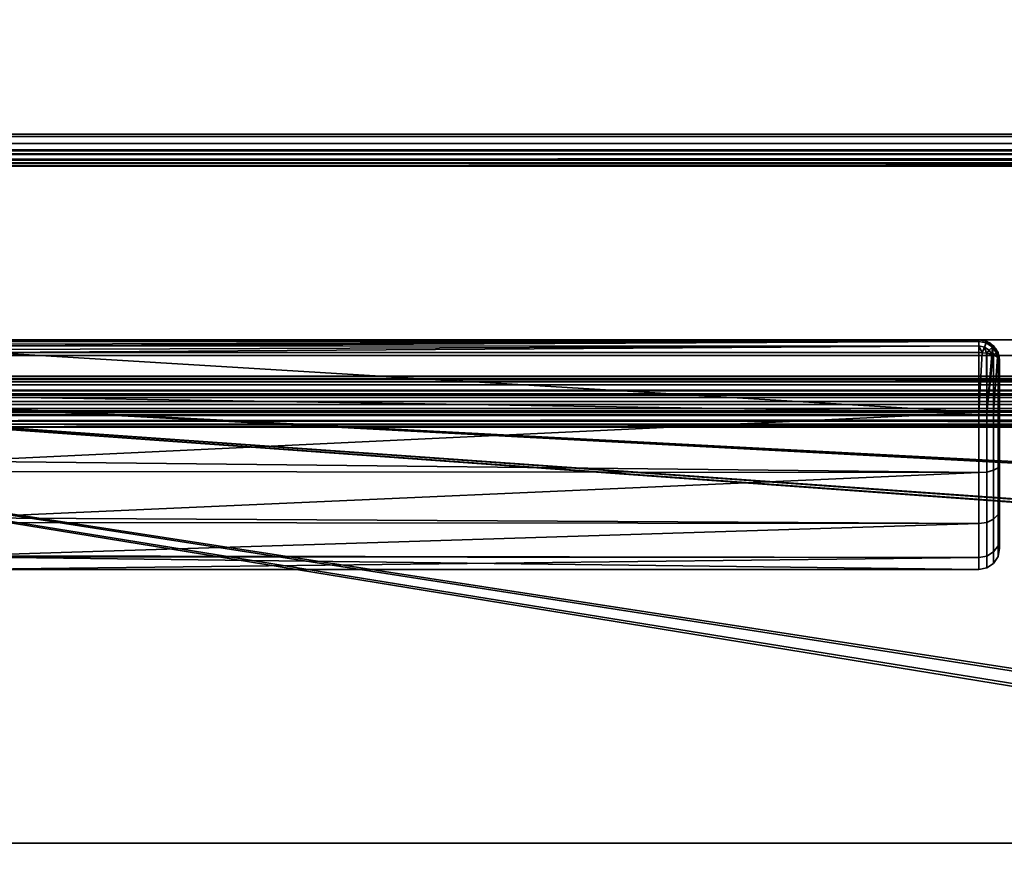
# Model space of a CAD drawing. Header units: millimetres. Extents: x -603 to 3703, y -115 to 249.
# Tile 429 of 656: x 1125 to 1219, y 21 to 102. Entities that reach past the tile are written whole.
import ezdxf

# ---------------------------------------------------------------- set-up
doc = ezdxf.new("R2010")
doc.units = ezdxf.units.MM
doc.layers.add('152', color=7, linetype='Continuous', true_color=0xffffff)

# ---------------------------------------------------------------- blocks, each defined once
blk = doc.blocks.new('UG_SURFACE_002')
at = {"layer": '152', "color": 252, "linetype": 'Continuous', "lineweight": 35}
for points in [[(2165, -13.3, 2212.25), (2165, 230.4, 2212.25), (835, 230.4, 2212.25), (835, -13.3, 2212.25)], [(985, -13.3, 2062.25), (985, 230.4, 2062.25), (2015, 230.4, 2062.25), (2015, -13.3, 2062.25)]]:
    blk.add_3dface(points, dxfattribs=at)
blk = doc.blocks.new('UG_SURFACE_090')
at = {"layer": '152', "color": 43, "linetype": 'Continuous', "lineweight": 35}
for points in [[(1217, 71, 1116), (1217, 71, 1092), (1122, 71, 1092.051), (1122, 71, 1115.949)], [(1217, 71, 1092), (1122.002, 71, 1092), (1122, 71, 1092.051)], [(1122, 71, 1115.949), (1122.002, 71, 1116), (1217, 71, 1116)], [(1217, 71, 1116), (1122.002, 71, 1116), (1122.07, 70.888, 1116.66)], [(1122.07, 70.888, 1091.34), (1122.002, 71, 1092), (1217, 71, 1092)], [(1122.07, 70.888, 1116.66), (1122.081, 70.853, 1116.723), (1217, 71, 1116)], [(1217, 71, 1092), (1122.081, 70.853, 1091.277), (1122.07, 70.888, 1091.34)], [(1217, 71, 1116), (1122.081, 70.853, 1116.723), (1122.087, 70.835, 1116.757)], [(1122.087, 70.835, 1091.243), (1122.081, 70.853, 1091.277), (1217, 71, 1092)], [(1122.087, 70.835, 1116.757), (1217, 70.847, 1116.764), (1217, 71, 1116)], [(1217, 71, 1092), (1217, 70.847, 1091.236), (1122.087, 70.835, 1091.243)], [(1217, 70.846, 1116.768), (1217, 70.847, 1116.764), (1122.087, 70.835, 1116.757)], [(1122.169, 70.566, 1090.757), (1122.087, 70.835, 1091.243), (1217, 70.847, 1091.236)], [(1217, 70.846, 1116.768), (1122.087, 70.835, 1116.757), (1122.169, 70.566, 1117.244)], [(1217, 70.847, 1091.236), (1122.206, 70.416, 1090.621), (1122.169, 70.566, 1090.757)], [(1122.169, 70.566, 1117.244), (1122.206, 70.416, 1117.379), (1217, 70.846, 1116.768)], [(1122.21, 70.399, 1090.607), (1122.206, 70.416, 1090.621), (1217, 70.847, 1091.236)], [(1217, 70.846, 1116.768), (1122.206, 70.416, 1117.379), (1122.21, 70.399, 1117.393)], [(1217, 70.847, 1091.236), (1217, 70.846, 1091.232), (1122.21, 70.399, 1090.607)], [(1122.21, 70.399, 1117.393), (1217, 70.415, 1117.411), (1217, 70.846, 1116.768)], [(1217, 70.846, 1091.232), (1217, 70.415, 1090.589), (1122.21, 70.399, 1090.607)], [(1217.707, 70.706, 1116.768), (1217.765, 70.848, 1116), (1217, 71, 1116), (1217, 70.847, 1116.764)], [(1217, 70.847, 1091.236), (1217, 71, 1092), (1217.765, 70.848, 1092), (1217.707, 70.706, 1091.232)], [(1217, 71, 1092), (1217, 71, 1116), (1217.765, 70.848, 1116), (1217.765, 70.848, 1092)], [(1217, 70.847, 1116.764), (1217, 70.846, 1116.768), (1217.707, 70.706, 1116.768)], [(1217.707, 70.706, 1091.232), (1217, 70.846, 1091.232), (1217, 70.847, 1091.236)], [(1217.539, 70.302, 1117.419), (1217.707, 70.706, 1116.768), (1217, 70.846, 1116.768), (1217, 70.415, 1117.411)], [(1217, 70.415, 1090.589), (1217, 70.846, 1091.232), (1217.707, 70.706, 1091.232), (1217.539, 70.302, 1090.581)], [(1217.707, 70.706, 1116.768), (1218.306, 70.306, 1116.768), (1218.414, 70.414, 1116), (1217.765, 70.848, 1116)], [(1217.765, 70.848, 1092), (1218.414, 70.414, 1092), (1218.306, 70.306, 1091.232), (1217.707, 70.706, 1091.232)], [(1217.765, 70.848, 1092), (1217.765, 70.848, 1116), (1218.414, 70.414, 1116), (1218.414, 70.414, 1092)], [(1217, 70.41, 1117.419), (1217, 70.415, 1117.411), (1122.21, 70.399, 1117.393)], [(1122.289, 70.067, 1090.308), (1122.21, 70.399, 1090.607), (1217, 70.415, 1090.589)], [(1217, 70.41, 1117.419), (1122.21, 70.399, 1117.393), (1122.289, 70.067, 1117.692)], [(1217, 70.415, 1090.589), (1122.35, 69.783, 1090.16), (1122.289, 70.067, 1090.308)], [(1122.289, 70.067, 1117.692), (1122.35, 69.783, 1117.84), (1217, 70.41, 1117.419)], [(1122.353, 69.769, 1090.154), (1122.35, 69.783, 1090.16), (1217, 70.415, 1090.589)], [(1217, 70.41, 1117.419), (1122.35, 69.783, 1117.84), (1122.353, 69.769, 1117.846)], [(1217, 70.415, 1090.589), (1217, 70.41, 1090.581), (1122.353, 69.769, 1090.154)], [(1122.353, 69.769, 1117.846), (1217, 69.769, 1117.846), (1217, 70.41, 1117.419)], [(1217, 70.41, 1090.581), (1217, 69.769, 1090.154), (1122.353, 69.769, 1090.154)], [(1217, 70.415, 1117.411), (1217, 70.41, 1117.419), (1217.539, 70.302, 1117.419)], [(1217.539, 70.302, 1090.581), (1217, 70.41, 1090.581), (1217, 70.415, 1090.589)], [(1217, 70.41, 1117.419), (1217, 69.769, 1117.846), (1217.339, 69.743, 1117.784)], [(1217.339, 69.743, 1117.784), (1217.539, 70.302, 1117.419), (1217, 70.41, 1117.419)], [(1217, 70.41, 1090.581), (1217.539, 70.302, 1090.581), (1217.339, 69.743, 1090.216)], [(1217.339, 69.743, 1090.216), (1217, 69.769, 1090.154), (1217, 70.41, 1090.581)], [(1217.539, 70.302, 1117.419), (1217.339, 69.743, 1117.784), (1217.729, 69.713, 1117.712)], [(1217.729, 69.713, 1090.288), (1217.339, 69.743, 1090.216), (1217.539, 70.302, 1090.581)], [(1217.539, 70.302, 1117.419), (1217.997, 69.997, 1117.419), (1218.306, 70.306, 1116.768), (1217.707, 70.706, 1116.768)], [(1217.707, 70.706, 1091.232), (1218.306, 70.306, 1091.232), (1217.997, 69.997, 1090.581), (1217.539, 70.302, 1090.581)], [(1217.729, 69.713, 1117.712), (1217.997, 69.997, 1117.419), (1217.539, 70.302, 1117.419)], [(1217.539, 70.302, 1090.581), (1217.997, 69.997, 1090.581), (1217.729, 69.713, 1090.288)], [(1217.997, 69.997, 1117.419), (1217.729, 69.713, 1117.712), (1217.765, 69.711, 1117.706)], [(1217.765, 69.711, 1090.294), (1217.729, 69.713, 1090.288), (1217.997, 69.997, 1090.581)], [(1217.765, 69.711, 1117.706), (1218.245, 69.587, 1117.41), (1217.997, 69.997, 1117.419)], [(1217.997, 69.997, 1090.581), (1218.245, 69.587, 1090.59), (1217.765, 69.711, 1090.294)], [(1218.306, 70.306, 1116.768), (1217.997, 69.997, 1117.419), (1218.245, 69.587, 1117.41)], [(1218.245, 69.587, 1090.59), (1217.997, 69.997, 1090.581), (1218.306, 70.306, 1091.232)], [(1218.245, 69.587, 1117.41), (1218.369, 69.556, 1117.333), (1218.306, 70.306, 1116.768)], [(1218.306, 70.306, 1091.232), (1218.369, 69.556, 1090.667), (1218.245, 69.587, 1090.59)], [(1218.306, 70.306, 1116.768), (1218.706, 69.707, 1116.768), (1218.848, 69.765, 1116), (1218.414, 70.414, 1116)], [(1218.414, 70.414, 1092), (1218.848, 69.765, 1092), (1218.706, 69.707, 1091.232), (1218.306, 70.306, 1091.232)], [(1218.369, 69.556, 1117.333), (1218.706, 69.707, 1116.768), (1218.306, 70.306, 1116.768)], [(1218.306, 70.306, 1091.232), (1218.706, 69.707, 1091.232), (1218.369, 69.556, 1090.667)], [(1218.414, 70.414, 1092), (1218.414, 70.414, 1116), (1218.848, 69.765, 1116), (1218.848, 69.765, 1092)], [(1217, 64.025, 1089), (1119, 65.568, 1089.082), (1122.353, 69.769, 1090.154)], [(1122.353, 69.769, 1117.846), (1119, 65.568, 1118.918), (1217, 64.025, 1119)], [(1217, 64.025, 1119), (1217, 69.769, 1117.846), (1122.353, 69.769, 1117.846)], [(1122.353, 69.769, 1090.154), (1217, 69.769, 1090.154), (1217, 64.025, 1089)], [(1217, 64.025, 1089), (1217, 69.769, 1090.154), (1217.339, 69.743, 1090.216)], [(1217.339, 69.743, 1117.784), (1217, 69.769, 1117.846), (1217, 64.025, 1119)], [(1217, 64.025, 1119), (1217.765, 64.025, 1118.848), (1217.729, 69.713, 1117.712), (1217.339, 69.743, 1117.784)], [(1217.339, 69.743, 1090.216), (1217.729, 69.713, 1090.288), (1217.765, 64.025, 1089.152), (1217, 64.025, 1089)], [(1217.765, 64.025, 1118.848), (1217.765, 69.711, 1117.706), (1217.729, 69.713, 1117.712)], [(1217.729, 69.713, 1090.288), (1217.765, 69.711, 1090.294), (1217.765, 64.025, 1089.152)], [(1217.765, 64.025, 1089.152), (1217.765, 69.711, 1090.294), (1218.245, 69.587, 1090.59)], [(1218.245, 69.587, 1117.41), (1217.765, 69.711, 1117.706), (1217.765, 64.025, 1118.848)], [(1218.369, 69.556, 1117.333), (1218.245, 69.587, 1117.41), (1217.765, 64.025, 1118.848)], [(1218.245, 69.587, 1090.59), (1218.369, 69.556, 1090.667), (1217.765, 64.025, 1089.152)], [(1217.765, 64.025, 1118.848), (1218.414, 64.024, 1118.414), (1218.414, 69.544, 1117.305), (1218.369, 69.556, 1117.333)], [(1218.369, 69.556, 1090.667), (1218.414, 69.544, 1090.695), (1218.414, 64.024, 1089.586), (1217.765, 64.025, 1089.152)], [(1218.706, 69.707, 1116.768), (1218.369, 69.556, 1117.333), (1218.414, 69.544, 1117.305)], [(1218.414, 69.544, 1090.695), (1218.369, 69.556, 1090.667), (1218.706, 69.707, 1091.232)], [(1218.414, 69.544, 1117.305), (1218.806, 69.318, 1116.764), (1218.706, 69.707, 1116.768)], [(1218.706, 69.707, 1091.232), (1218.806, 69.318, 1091.236), (1218.414, 69.544, 1090.695)], [(1218.414, 64.024, 1089.586), (1218.414, 69.544, 1090.695), (1218.806, 69.318, 1091.236)], [(1218.806, 69.318, 1116.764), (1218.414, 69.544, 1117.305), (1218.414, 64.024, 1118.414)], [(1218.414, 64.024, 1118.414), (1218.848, 64.023, 1117.765), (1218.848, 69.294, 1116.706), (1218.806, 69.318, 1116.764)], [(1218.806, 69.318, 1091.236), (1218.848, 69.294, 1091.293), (1218.848, 64.023, 1090.235), (1218.414, 64.024, 1089.586)], [(1218.848, 69.765, 1116), (1218.706, 69.707, 1116.768), (1218.806, 69.318, 1116.764)], [(1218.806, 69.318, 1091.236), (1218.706, 69.707, 1091.232), (1218.848, 69.765, 1092)], [(1218.806, 69.318, 1116.764), (1218.848, 69.294, 1116.706), (1218.848, 69.765, 1116)], [(1218.848, 69.765, 1092), (1218.848, 69.294, 1091.293), (1218.806, 69.318, 1091.236)], [(1218.848, 69.294, 1116.706), (1219, 69, 1116), (1218.848, 69.765, 1116)], [(1218.848, 69.765, 1092), (1219, 69, 1092), (1218.848, 69.294, 1091.293)], [(1218.848, 69.765, 1092), (1218.848, 69.765, 1116), (1219, 69, 1116), (1219, 69, 1092)], [(1219, 69, 1092), (1219, 64.022, 1091), (1218.848, 64.023, 1090.235), (1218.848, 69.294, 1091.293)], [(1219, 64.022, 1117), (1219, 69, 1116), (1218.848, 69.294, 1116.706), (1218.848, 64.023, 1117.765)], [(1219, 69, 1092), (1219, 69, 1116), (1219, 64.022, 1117), (1219, 59.04, 1116.017)], [(1219, 59.04, 1091.983), (1219, 64.022, 1091), (1219, 69, 1092), (1219, 59.04, 1116.017)], [(1217, 64.025, 1089), (1119, 64.051, 1089.242), (1119, 65.568, 1089.082)], [(1119, 65.568, 1118.918), (1119, 64.051, 1118.758), (1217, 64.025, 1119)], [(1217, 64.025, 1119), (1119, 64.051, 1118.758), (1119, 59.365, 1118.266)], [(1119, 59.365, 1089.734), (1119, 64.051, 1089.242), (1217, 64.025, 1089)], [(1119, 59.365, 1118.266), (1217, 58.277, 1117.865), (1217, 64.025, 1119)], [(1217, 64.025, 1089), (1217, 58.277, 1090.135), (1119, 59.365, 1089.734)], [(1217.765, 64.025, 1089.152), (1217.765, 58.335, 1090.275), (1217, 58.277, 1090.135), (1217, 64.025, 1089)], [(1217.765, 58.335, 1117.725), (1217.765, 64.025, 1118.848), (1217, 64.025, 1119), (1217, 58.277, 1117.865)], [(1218.414, 64.024, 1089.586), (1218.414, 58.501, 1090.676), (1217.765, 58.335, 1090.275), (1217.765, 64.025, 1089.152)], [(1218.414, 58.501, 1117.324), (1218.414, 64.024, 1118.414), (1217.765, 64.025, 1118.848), (1217.765, 58.335, 1117.725)], [(1218.848, 64.023, 1090.235), (1218.848, 58.748, 1091.276), (1218.414, 58.501, 1090.676), (1218.414, 64.024, 1089.586)], [(1218.848, 58.748, 1116.724), (1218.848, 64.023, 1117.765), (1218.414, 64.024, 1118.414), (1218.414, 58.501, 1117.324)], [(1219, 64.022, 1091), (1219, 59.04, 1091.983), (1218.848, 58.748, 1091.276), (1218.848, 64.023, 1090.235)], [(1219, 59.04, 1116.017), (1219, 64.022, 1117), (1218.848, 64.023, 1117.765), (1218.848, 58.748, 1116.724)], [(1217, 58.277, 1090.135), (1119, 58.376, 1090.305), (1119, 59.365, 1089.734)], [(1119, 59.365, 1118.266), (1119, 58.376, 1117.695), (1217, 58.277, 1117.865)], [(1218.414, 58.501, 1090.676), (1218.414, 53.816, 1093.799), (1217.765, 53.51, 1093.492), (1217.765, 58.335, 1090.275)], [(1218.414, 53.816, 1114.201), (1218.414, 58.501, 1117.324), (1217.765, 58.335, 1117.725), (1217.765, 53.51, 1114.508)], [(1218.848, 58.748, 1091.276), (1218.848, 54.275, 1094.258), (1218.414, 53.816, 1093.799), (1218.414, 58.501, 1090.676)], [(1218.848, 54.275, 1113.742), (1218.848, 58.748, 1116.724), (1218.414, 58.501, 1117.324), (1218.414, 53.816, 1114.201)], [(1219, 59.04, 1091.983), (1219, 54.815, 1094.8), (1218.848, 54.275, 1094.258), (1218.848, 58.748, 1091.276)], [(1219, 54.815, 1113.2), (1219, 59.04, 1116.017), (1218.848, 58.748, 1116.724), (1218.848, 54.275, 1113.742)], [(1219, 54.815, 1094.8), (1219, 59.04, 1116.017), (1219, 54.815, 1113.2)], [(1219, 54.815, 1094.8), (1219, 59.04, 1091.983), (1219, 59.04, 1116.017)], [(1217, 58.277, 1117.865), (1119, 58.376, 1117.695), (1119, 53.963, 1115.147)], [(1119, 53.963, 1092.853), (1119, 58.376, 1090.305), (1217, 58.277, 1090.135)], [(1119, 53.963, 1115.147), (1217, 53.402, 1114.615), (1217, 58.277, 1117.865)], [(1217, 58.277, 1090.135), (1217, 53.402, 1093.385), (1119, 53.963, 1092.853)], [(1217.765, 58.335, 1090.275), (1217.765, 53.51, 1093.492), (1217, 53.402, 1093.385), (1217, 58.277, 1090.135)], [(1217.765, 53.51, 1114.508), (1217.765, 58.335, 1117.725), (1217, 58.277, 1117.865), (1217, 53.402, 1114.615)], [(1219, 54.815, 1094.8), (1219, 51.992, 1099.02), (1218.848, 51.285, 1098.727), (1218.848, 54.275, 1094.258)], [(1219, 51.992, 1108.98), (1219, 54.815, 1113.2), (1218.848, 54.275, 1113.742), (1218.848, 51.285, 1109.273)], [(1219, 54.815, 1113.2), (1219, 51.992, 1108.98), (1219, 51, 1104)], [(1219, 51, 1104), (1219, 51.992, 1099.02), (1219, 54.815, 1094.8), (1219, 54.815, 1113.2)], [(1217, 53.402, 1093.385), (1119, 53.516, 1093.467), (1119, 53.963, 1092.853)], [(1119, 53.963, 1115.147), (1119, 53.516, 1114.532), (1217, 53.402, 1114.615)], [(1218.414, 53.816, 1093.799), (1218.414, 50.685, 1098.478), (1217.765, 50.285, 1098.312), (1217.765, 53.51, 1093.492)], [(1218.414, 50.685, 1109.522), (1218.414, 53.816, 1114.201), (1217.765, 53.51, 1114.508), (1217.765, 50.285, 1109.688)], [(1218.848, 54.275, 1094.258), (1218.848, 51.285, 1098.727), (1218.414, 50.685, 1098.478), (1218.414, 53.816, 1093.799)], [(1218.848, 51.285, 1109.273), (1218.848, 54.275, 1113.742), (1218.414, 53.816, 1114.201), (1218.414, 50.685, 1109.522)], [(1217, 53.402, 1114.615), (1119, 53.516, 1114.532), (1119, 50.297, 1110.101)], [(1119, 50.297, 1097.899), (1119, 53.516, 1093.467), (1217, 53.402, 1093.385)], [(1119, 50.297, 1110.101), (1217, 50.144, 1109.746), (1217, 53.402, 1114.615)], [(1119, 50.297, 1097.899), (1217, 53.402, 1093.385), (1217, 50.144, 1098.254)], [(1217.765, 53.51, 1093.492), (1217.765, 50.285, 1098.312), (1217, 50.144, 1098.254), (1217, 53.402, 1093.385)], [(1217.765, 50.285, 1109.688), (1217.765, 53.51, 1114.508), (1217, 53.402, 1114.615), (1217, 50.144, 1109.746)], [(1219, 51.992, 1099.02), (1219, 51, 1104), (1218.848, 50.235, 1104), (1218.848, 51.285, 1098.727)], [(1219, 51, 1104), (1219, 51.992, 1108.98), (1218.848, 51.285, 1109.273), (1218.848, 50.235, 1104)], [(1218.848, 51.285, 1098.727), (1218.848, 50.235, 1104), (1218.414, 49.586, 1104), (1218.414, 50.685, 1098.478)], [(1218.848, 50.235, 1104), (1218.848, 51.285, 1109.273), (1218.414, 50.685, 1109.522), (1218.414, 49.586, 1104)], [(1217, 50.144, 1098.254), (1119, 50.218, 1098.27), (1119, 50.297, 1097.899)], [(1119, 50.297, 1110.101), (1119, 50.218, 1109.73), (1217, 50.144, 1109.746)], [(1217, 50.144, 1109.746), (1119, 50.218, 1109.73), (1119, 49, 1104)], [(1217, 49, 1104), (1119, 49, 1104), (1119, 50.218, 1098.27)], [(1119, 50.218, 1098.27), (1217, 50.144, 1098.254), (1217, 49, 1104)], [(1119, 49, 1104), (1217, 49, 1104), (1217, 50.144, 1109.746)], [(1217.765, 50.285, 1098.312), (1217.765, 49.152, 1104), (1217, 49, 1104), (1217, 50.144, 1098.254)], [(1217.765, 49.152, 1104), (1217.765, 50.285, 1109.688), (1217, 50.144, 1109.746), (1217, 49, 1104)], [(1218.414, 50.685, 1098.478), (1218.414, 49.586, 1104), (1217.765, 49.152, 1104), (1217.765, 50.285, 1098.312)], [(1218.414, 49.586, 1104), (1218.414, 50.685, 1109.522), (1217.765, 50.285, 1109.688), (1217.765, 49.152, 1104)]]:
    blk.add_3dface(points, dxfattribs=at)
blk = doc.blocks.new('UG_SURFACE_111')
at = {"layer": '152', "color": 7, "linetype": 'Continuous', "lineweight": 35}
for points in [[(1958.65, 11.15, 2003.9), (1958.65, 229.15, 2003.9), (1041.35, 229.15, 2003.9), (1041.35, 11.15, 2003.9)], [(1041.5, 11.15, 2003.75), (1041.5, 229.15, 2003.75), (1958.5, 229.15, 2003.75), (1958.5, 11.15, 2003.75)]]:
    blk.add_3dface(points, dxfattribs=at)
blk = doc.blocks.new('UG_SURFACE_112')
at = {"layer": '152', "color": 41, "linetype": 'Continuous', "lineweight": 35}
for points in [[(1019.35, 67.5, 2025.9), (1980.65, 67.5, 2025.9), (1980.65, 229.15, 2025.9), (1019.35, 229.15, 2025.9)], [(1958.65, 229.15, 2003.9), (1958.65, 11.15, 2003.9), (1041.35, 11.15, 2003.9), (1041.35, 229.15, 2003.9)], [(1975.5, 71, 2020.75), (1975.5, 67.5, 2020.75), (1024.5, 67.5, 2020.75), (1024.5, 71, 2020.75)], [(1972.5, 71, 2017.75), (1975.5, 71, 2020.75), (1024.5, 71, 2020.75), (1027.5, 71, 2017.75)], [(1972.5, 19, 2017.75), (1972.5, 71, 2017.75), (1027.5, 71, 2017.75), (1027.5, 19, 2017.75)], [(1975.5, 67.5, 2020.75), (1980.65, 67.5, 2025.9), (1019.35, 67.5, 2025.9), (1024.5, 67.5, 2020.75)]]:
    blk.add_3dface(points, dxfattribs=at)
blk = doc.blocks.new('UG_SURFACE_128')
at = {"layer": '152', "color": 252, "linetype": 'Continuous', "lineweight": 35}
for points in [[(1026, 69.5, 2020.25), (1312.3, 22.801, 2020.25), (1314.8, 22.801, 2020.25)], [(1026, 69.5, 2020.25), (1093.7, 22.801, 2020.25), (1312.3, 22.801, 2020.25)], [(1026, 69.5, 2020.25), (1326.2, 22.801, 2020.25), (1328.7, 22.801, 2020.25)], [(1314.8, 22.801, 2020.25), (1326.2, 22.801, 2020.25), (1026, 69.5, 2020.25)], [(1328.7, 22.801, 2020.25), (1671.3, 22.801, 2020.25), (1026, 69.5, 2020.25)], [(1974, 69.5, 2020.25), (1026, 69.5, 2020.25), (1671.3, 22.801, 2020.25), (1673.8, 22.801, 2020.25)], [(1974, 69.5, 2018.75), (1026, 69.5, 2018.75), (1026, 69.5, 2020.25), (1974, 69.5, 2020.25)], [(1026, 69.5, 2018.75), (1908.8, 22.801, 2018.75), (1906.3, 22.801, 2018.75)], [(1026, 69.5, 2018.75), (1312.3, 22.801, 2018.75), (1093.7, 22.801, 2018.75)], [(1026, 69.5, 2018.75), (1685.2, 22.801, 2018.75), (1673.8, 22.801, 2018.75)], [(1026, 69.5, 2018.75), (1920.2, 22.801, 2018.75), (1908.8, 22.801, 2018.75)], [(1906.3, 22.801, 2018.75), (1687.7, 22.801, 2018.75), (1026, 69.5, 2018.75)], [(1687.7, 22.801, 2018.75), (1685.2, 22.801, 2018.75), (1026, 69.5, 2018.75)], [(1026, 69.5, 2018.75), (1326.2, 22.801, 2018.75), (1314.8, 22.801, 2018.75)], [(1314.8, 22.801, 2018.75), (1312.3, 22.801, 2018.75), (1026, 69.5, 2018.75)], [(1026, 69.5, 2018.75), (1671.3, 22.801, 2018.75), (1328.7, 22.801, 2018.75)], [(1673.8, 22.801, 2018.75), (1671.3, 22.801, 2018.75), (1026, 69.5, 2018.75)], [(1328.7, 22.801, 2018.75), (1326.2, 22.801, 2018.75), (1026, 69.5, 2018.75)], [(1026, 69.5, 2018.75), (1974, 69.5, 2018.75), (1922.7, 22.801, 2018.75), (1920.2, 22.801, 2018.75)], [(1093.7, 22.801, 2020.25), (1093.7, 18.08, 2020.25), (1312.3, 18.08, 2020.25), (1312.3, 22.801, 2020.25)], [(1312.3, 22.801, 2018.75), (1312.3, 18.08, 2018.75), (1093.7, 18.08, 2018.75), (1093.7, 22.801, 2018.75)]]:
    blk.add_3dface(points, dxfattribs=at)
blk = doc.blocks.new('UG_SURFACE_152')
at = {"layer": '152', "color": 252, "linetype": 'Continuous', "lineweight": 35}
for points in [[(995, 89.2, 2050.25), (2005, 89.2, 2050.25), (2005, 90.7, 2050.25), (995, 90.7, 2050.25)], [(1011.92, 90.7, 2033.33), (995, 90.7, 2050.25), (2005, 90.7, 2050.25), (1988.08, 90.7, 2033.33)], [(1986.901, 90.466, 2032.151), (1013.099, 90.466, 2032.151), (1011.92, 90.7, 2033.33), (1988.08, 90.7, 2033.33)], [(1985.902, 89.798, 2031.152), (1014.098, 89.798, 2031.152), (1013.099, 90.466, 2032.151), (1986.901, 90.466, 2032.151)], [(1985.234, 88.799, 2030.484), (1014.766, 88.799, 2030.484), (1014.098, 89.798, 2031.152), (1985.902, 89.798, 2031.152)], [(1011.92, 89.2, 2033.33), (1988.08, 89.2, 2033.33), (2005, 89.2, 2050.25), (995, 89.2, 2050.25)], [(1988.08, 89.2, 2033.33), (1011.92, 89.2, 2033.33), (1012.525, 89.08, 2032.725), (1987.475, 89.08, 2032.725)], [(1987.475, 89.08, 2032.725), (1012.525, 89.08, 2032.725), (1013.037, 88.737, 2032.213), (1986.963, 88.737, 2032.213)], [(1986.963, 88.737, 2032.213), (1013.037, 88.737, 2032.213), (1013.38, 88.225, 2031.87), (1986.62, 88.225, 2031.87)], [(1014.941, 88.221, 2030.309), (1014.766, 88.799, 2030.484), (1985.234, 88.799, 2030.484)], [(1014.941, 88.221, 2030.309), (1985.234, 88.799, 2030.484), (1985.059, 88.221, 2030.309)], [(1986.53, 87.928, 2031.78), (1013.38, 88.225, 2031.87), (1013.47, 87.928, 2031.78)], [(1986.53, 87.928, 2031.78), (1986.62, 88.225, 2031.87), (1013.38, 88.225, 2031.87)], [(1013.47, 87.928, 2031.78), (1986.5, 87.62, 2031.75), (1986.53, 87.928, 2031.78)], [(1013.47, 87.928, 2031.78), (1013.5, 87.62, 2031.75), (1986.5, 87.62, 2031.75)], [(1985.059, 88.221, 2030.309), (1015, 87.62, 2030.25), (1014.941, 88.221, 2030.309)], [(1985.059, 88.221, 2030.309), (1985, 87.62, 2030.25), (1015, 87.62, 2030.25)], [(1013.5, 67.28, 2031.75), (1986.5, 67.28, 2031.75), (1986.5, 87.62, 2031.75), (1013.5, 87.62, 2031.75)], [(1015, 67.28, 2030.25), (1015, 87.62, 2030.25), (1985, 87.62, 2030.25), (1985, 67.28, 2030.25)], [(1986.441, 66.679, 2031.691), (1013.5, 67.28, 2031.75), (1013.559, 66.679, 2031.691)], [(1986.441, 66.679, 2031.691), (1986.5, 67.28, 2031.75), (1013.5, 67.28, 2031.75)], [(1015.03, 66.972, 2030.22), (1015, 67.28, 2030.25), (1985, 67.28, 2030.25)], [(1015.03, 66.972, 2030.22), (1985, 67.28, 2030.25), (1984.97, 66.972, 2030.22)], [(1984.97, 66.972, 2030.22), (1984.88, 66.675, 2030.13), (1015.12, 66.675, 2030.13), (1015.03, 66.972, 2030.22)], [(1013.559, 66.679, 2031.691), (1013.734, 66.101, 2031.516), (1986.266, 66.101, 2031.516), (1986.441, 66.679, 2031.691)], [(1986.266, 66.101, 2031.516), (1013.734, 66.101, 2031.516), (1014.402, 65.102, 2030.848), (1985.598, 65.102, 2030.848)], [(1984.537, 66.163, 2029.787), (1015.463, 66.163, 2029.787), (1015.12, 66.675, 2030.13), (1984.88, 66.675, 2030.13)], [(1984.025, 65.82, 2029.275), (1015.975, 65.82, 2029.275), (1015.463, 66.163, 2029.787), (1984.537, 66.163, 2029.787)], [(1985.598, 65.102, 2030.848), (1014.402, 65.102, 2030.848), (1015.401, 64.434, 2029.849), (1984.599, 64.434, 2029.849)], [(1983.42, 65.7, 2028.67), (1016.58, 65.7, 2028.67), (1015.975, 65.82, 2029.275), (1984.025, 65.82, 2029.275)], [(1021.92, 65.7, 2023.33), (1016.58, 65.7, 2028.67), (1983.42, 65.7, 2028.67), (1978.08, 65.7, 2023.33)], [(1976.901, 65.466, 2022.151), (1023.099, 65.466, 2022.151), (1021.92, 65.7, 2023.33), (1978.08, 65.7, 2023.33)], [(1975.902, 64.798, 2021.152), (1024.098, 64.798, 2021.152), (1023.099, 65.466, 2022.151), (1976.901, 65.466, 2022.151)], [(1984.599, 64.434, 2029.849), (1015.401, 64.434, 2029.849), (1016.58, 64.2, 2028.67), (1983.42, 64.2, 2028.67)], [(1021.92, 64.2, 2023.33), (1978.08, 64.2, 2023.33), (1983.42, 64.2, 2028.67), (1016.58, 64.2, 2028.67)], [(1978.08, 64.2, 2023.33), (1021.92, 64.2, 2023.33), (1022.525, 64.08, 2022.725), (1977.475, 64.08, 2022.725)], [(1975.235, 63.799, 2020.484), (1024.765, 63.799, 2020.484), (1024.098, 64.798, 2021.152), (1975.902, 64.798, 2021.152)], [(1977.475, 64.08, 2022.725), (1022.525, 64.08, 2022.725), (1023.037, 63.737, 2022.213), (1976.963, 63.737, 2022.213)], [(1976.963, 63.737, 2022.213), (1023.037, 63.737, 2022.213), (1023.38, 63.225, 2021.87), (1976.62, 63.225, 2021.87)], [(1976.53, 62.928, 2021.78), (1023.38, 63.225, 2021.87), (1023.47, 62.928, 2021.78)], [(1976.53, 62.928, 2021.78), (1976.62, 63.225, 2021.87), (1023.38, 63.225, 2021.87)], [(1024.941, 63.221, 2020.309), (1024.765, 63.799, 2020.484), (1975.235, 63.799, 2020.484)], [(1024.941, 63.221, 2020.309), (1975.235, 63.799, 2020.484), (1975.059, 63.221, 2020.309)], [(1975.059, 63.221, 2020.309), (1025, 62.62, 2020.25), (1024.941, 63.221, 2020.309)], [(1975.059, 63.221, 2020.309), (1975, 62.62, 2020.25), (1025, 62.62, 2020.25)], [(1023.47, 62.928, 2021.78), (1976.5, 62.62, 2021.75), (1976.53, 62.928, 2021.78)], [(1023.47, 62.928, 2021.78), (1023.5, 62.62, 2021.75), (1976.5, 62.62, 2021.75)], [(1023.5, -30.22, 2021.75), (1976.5, -30.22, 2021.75), (1976.5, 62.62, 2021.75), (1023.5, 62.62, 2021.75)], [(1025, -30.22, 2020.25), (1025, 62.62, 2020.25), (1975, 62.62, 2020.25), (1975, -30.22, 2020.25)]]:
    blk.add_3dface(points, dxfattribs=at)

msp = doc.modelspace()

# ---------------------------------------------------------------- linework, layer by layer
at = {"layer": '152', "color": 252, "linetype": 'Continuous', "lineweight": -3, "true_color": 0x939598}
for p, q in [((2005, 90.7, 2050.25), (995, 90.7, 2050.25)), ((1988.08, 90.7, 2033.33), (1011.92, 90.7, 2033.33)), ((2005, 89.2, 2050.25), (995, 89.2, 2050.25)), ((1988.08, 89.2, 2033.33), (1011.92, 89.2, 2033.33)), ((1986.5, 87.62, 2031.75), (1013.5, 87.62, 2031.75)), ((1985, 87.62, 2030.25), (1015, 87.62, 2030.25)), ((1024.5, 71, 2020.75), (1975.5, 71, 2020.75)), ((1027.5, 71, 2017.75), (1972.5, 71, 2017.75)), ((1217, 71, 1092), (1122.002, 71, 1092)), ((1122.002, 71, 1116), (1217, 71, 1116)), ((1217, 71, 1116), (1217, 71, 1092)), ((1026, 69.5, 2020.25), (1974, 69.5, 2020.25)), ((1026, 69.5, 2018.75), (1974, 69.5, 2018.75)), ((1217, 69.769, 1117.846), (1122.353, 69.769, 1117.846)), ((1122.353, 69.769, 1090.154), (1217, 69.769, 1090.154)), ((1219, 69, 1092), (1219, 69, 1116)), ((1986.5, 67.28, 2031.75), (1013.5, 67.28, 2031.75)), ((1985, 67.28, 2030.25), (1015, 67.28, 2030.25)), ((1019.35, 67.5, 2025.9), (1980.65, 67.5, 2025.9)), ((1024.5, 67.5, 2020.75), (1975.5, 67.5, 2020.75)), ((1983.42, 65.7, 2028.67), (1016.58, 65.7, 2028.67)), ((1978.08, 65.7, 2023.33), (1021.92, 65.7, 2023.33)), ((1983.42, 64.2, 2028.67), (1016.58, 64.2, 2028.67)), ((1978.08, 64.2, 2023.33), (1021.92, 64.2, 2023.33)), ((1976.5, 62.62, 2021.75), (1023.5, 62.62, 2021.75)), ((1975, 62.62, 2020.25), (1025, 62.62, 2020.25))]:
    msp.add_line(p, q, dxfattribs=at)
at = {"layer": '152', "color": 252, "linetype": 'Continuous', "lineweight": -3, "true_color": 0x939598, "extrusion": (0, 0, -1)}
msp.add_arc((-1217, 69, -1092), 2, 90, 180, dxfattribs=at)
at = {"layer": '152', "color": 252, "linetype": 'Continuous', "lineweight": -3, "true_color": 0x939598}
msp.add_arc((1217, 69, 1116), 2, 0, 90, dxfattribs=at)
at = {"layer": '152', "color": 252, "linetype": 'Continuous', "lineweight": -3, "true_color": 0x939598, "extrusion": (1, 0, 0)}
for centre, radius, start, end in [((69, 1092, 1217), 2, 292.61986, 0), ((69, 1116, 1217), 2, 0, 67.38014), ((64, 1104, 1219), 13, 67.38014, 292.61986)]:
    msp.add_arc(centre, radius, start, end, dxfattribs=at)
at = {"layer": '152', "color": 252, "linetype": 'Continuous', "lineweight": -3, "true_color": 0x939598, "extrusion": (0, -0.923077, 0.384615)}
msp.add_arc((1217, 1056.692, 365.538), 2, 0, 90, dxfattribs=at)
at = {"layer": '152', "color": 252, "linetype": 'Continuous', "lineweight": -3, "true_color": 0x939598, "extrusion": (0, -0.923077, -0.384615)}
msp.add_arc((1217, 981.462, -483.692), 2, 270, 0, dxfattribs=at)
at = {"layer": '152', "color": 252, "linetype": 'Continuous', "lineweight": -3, "true_color": 0x939598, "extrusion": (-1, 0, 0)}
msp.add_arc((-64, 1104, -1217), 15, 247.38014, 112.61986, dxfattribs=at)

# ---------------------------------------------------------------- block references
at = {"layer": '152', "color": 252, "linetype": 'Continuous', "lineweight": -3, "true_color": 0x939598}
for name in ['UG_SURFACE_111', 'UG_SURFACE_002', 'UG_SURFACE_112', 'UG_SURFACE_152', 'UG_SURFACE_090', 'UG_SURFACE_128']:
    msp.add_blockref(name, (0, 0), dxfattribs=at)

doc.saveas('drawing.dxf')
